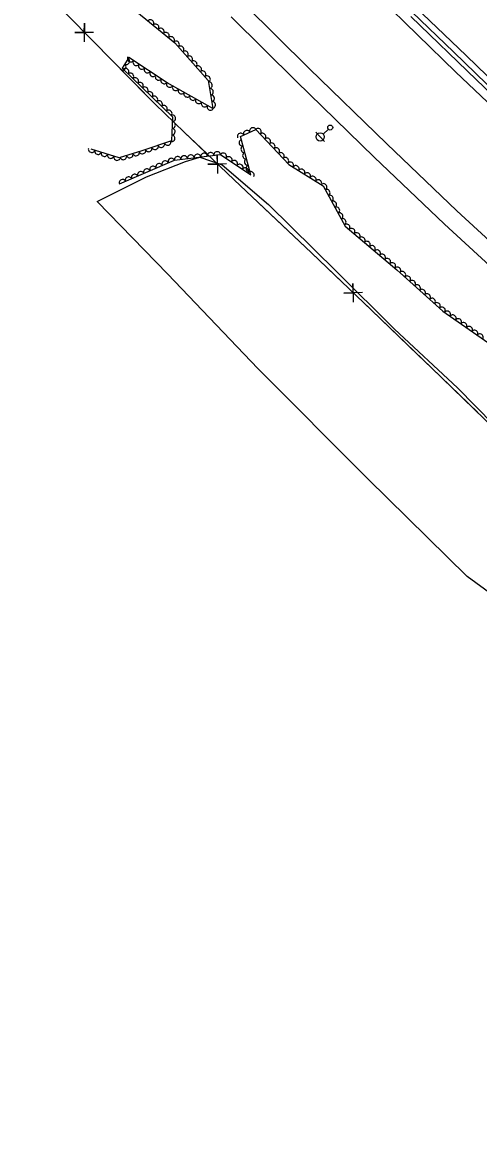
# Model space of a CAD drawing. Extents: x 1746719 to 1766531, y 631721 to 662391.
# Drawn here: x 1756288 to 1756563, y 645254 to 645932 of the extents above; entities that cross this region are included whole.
import ezdxf

# ---------------------------------------------------------------- set-up
doc = ezdxf.new("R2010")
doc.units = 0
for name, color, linetype in [('SURVEY - AERIAL SURVEY - Photo Control - Points - Elevations', 7, 'Continuous'), ('SURVEY - AERIAL SURVEY - Photo Control - Points - Locators', 7, 'Continuous'), ('SURVEY - AERIAL SURVEY - Photo Control - Points - Numbers', 7, 'Continuous'), ('SURVEY - AERIAL SURVEY - Photo Control with Text', 7, 'Continuous'), ('SURVEY - CENTERLINE - Existing Roads - Development', 7, 'Continuous'), ('SURVEY - CENTERLINE - Existing Roads Curve Text', 7, 'Continuous')]:
    doc.layers.add(name, color=color, linetype=linetype)

msp = doc.modelspace()

# ---------------------------------------------------------------- linework, layer by layer
at = {"layer": 'SURVEY - AERIAL SURVEY - Photo Control - Points - Elevations'}
for points in [[(1756421.75, 645942.95), (1756460.91, 645904.24), (1756507.5, 645858.9), (1756549.66, 645818.68), (1756591.65, 645780.12), (1756632.09, 645743.18), (1756675.55, 645704.31), (1756718.1, 645666.66), (1756762.34, 645628.94), (1756802.52, 645595.38), (1756838.25, 645565.73), (1756870.85, 645539.34), (1756907.09, 645509.98), (1756948.46, 645477.06), (1756989.84, 645444.17), (1757028.13, 645413.95), (1757074.99, 645377.09), (1757083.35, 645370.46)], [(1756502.93, 645947.08), (1756549.13, 645902.1), (1756590.66, 645862.49), (1756632.17, 645824.37), (1756672.33, 645787.7), (1756715.43, 645749.13), (1756757.44, 645711.96), (1756801.04, 645674.8), (1756840.91, 645641.49), (1756876.29, 645612.14), (1756908.61, 645585.97), (1756944.66, 645556.76), (1756985.81, 645524.02), (1757027.09, 645491.2), (1757065.26, 645461.08), (1757112.18, 645424.18), (1757155.78, 645389.59), (1757203.98, 645351.12), (1757243.49, 645318.34), (1757284.79, 645283.57), (1757319.72, 645253.76)], [(1756520.19, 645945.65), (1756555.23, 645911.97), (1756593.2, 645875.5), (1756635.63, 645835.8), (1756670.53, 645804), (1756698.49, 645778.91), (1756734.27, 645747.18), (1756769.97, 645716.22), (1756811.01, 645681.05), (1756852.73, 645645.89), (1756895.72, 645610.43), (1756935.63, 645578.29), (1756973.61, 645548.11), (1757013.49, 645516.71), (1757064.64, 645476.21), (1757112.5, 645438.8), (1757160.2, 645401.29), (1757201.56, 645367.78), (1757246.35, 645330.65), (1757286.95, 645296.25), (1757329.1, 645260.45)], [(1756413.97, 645935.17), (1756453.21, 645896.39), (1756499.86, 645850.98), (1756542.14, 645810.65), (1756584.22, 645772.01), (1756624.72, 645735.02), (1756668.23, 645696.09), (1756710.88, 645658.35), (1756755.25, 645620.53), (1756795.48, 645586.92), (1756831.28, 645557.22), (1756863.93, 645530.79), (1756900.2, 645501.4), (1756941.62, 645468.45), (1756983.01, 645435.55), (1757021.32, 645405.31), (1757068.17, 645368.46), (1757076.51, 645361.84)]]:
    msp.add_lwpolyline(points, dxfattribs=at)
at = {"layer": 'SURVEY - AERIAL SURVEY - Photo Control - Points - Locators'}
for points in [[(1756714.59, 645483.17), (1756555.89, 645599.17), (1756496.02, 645657.69), (1756429.86, 645723.96), (1756375.9, 645780.7), (1756333.29, 645824.29), (1756362.95, 645839.25), (1756386.45, 645848.4), (1756395.04, 645851.07)], [(1756395.04, 645851.07), (1756408.5, 645846.4), (1756436.26, 645822.62), (1756477.21, 645782.3), (1756512.16, 645747.73), (1756550.09, 645712.44), (1756571.8, 645690.12)]]:
    msp.add_lwpolyline(points, dxfattribs=at)
at = {"layer": 'SURVEY - AERIAL SURVEY - Photo Control - Points - Numbers'}
for points in [[(1756512.8, 645947.96), (1756547.68, 645914.17), (1756587.71, 645875.44)], [(1756521.89, 645935.44), (1756561.39, 645897.49), (1756596.47, 645864.07), (1756637.95, 645824.65), (1756680.19, 645787.47), (1756717.81, 645753.34), (1756753.33, 645722.42), (1756799.28, 645683.57), (1756839.74, 645649.38), (1756877.79, 645617.19), (1756917.49, 645584.46), (1756948.89, 645559.79), (1756986.82, 645528.9), (1757027.26, 645497.56), (1757063.14, 645468.7), (1757102.43, 645438.73), (1757134.3, 645413.92), (1757171.9, 645384.09), (1757209.5, 645353.81), (1757247.4, 645322.51), (1757278.39, 645295.74), (1757314.93, 645264.45), (1757323.62, 645256.72)]]:
    msp.add_lwpolyline(points, dxfattribs=at)
at = {"layer": 'SURVEY - AERIAL SURVEY - Photo Control with Text'}
for points in [[(1756349.63, 645944.43), (1756380.02, 645919.68), (1756400.13, 645897.12), (1756402.95, 645880.2), (1756375.46, 645895.68), (1756352.31, 645910.81), (1756348.25, 645904.44), (1756378.66, 645875.16), (1756378.08, 645860.81), (1756360.17, 645854.75), (1756346.52, 645850.57), (1756329.77, 645855.74)], [(1756346.68, 645834.9), (1756379.81, 645849.23), (1756407.54, 645852.65), (1756425.81, 645840.38), (1756419.58, 645863.49), (1756428.83, 645867.67), (1756448.66, 645846.66), (1756469.24, 645833.66), (1756482.49, 645809.59), (1756513.54, 645783.4), (1756541.19, 645758.55), (1756570.86, 645737.8)]]:
    msp.add_lwpolyline(points, dxfattribs=at)
for centre, major_axis in [((1756365.44, 645931.55), (1.55, -1.26)), ((1756368.54, 645929.02), (1.55, -1.26)), ((1756371.64, 645926.5), (1.55, -1.26)), ((1756374.74, 645923.97), (1.55, -1.26)), ((1756377.85, 645921.44), (1.55, -1.26)), ((1756380.82, 645918.78), (1.33, -1.49)), ((1756383.48, 645915.79), (1.33, -1.49)), ((1756350.9, 645908.59), (-1.07, -1.69)), ((1756353.46, 645910.06), (-1.67, 1.09)), ((1756356.8, 645907.88), (-1.67, 1.09)), ((1756386.14, 645912.81), (1.33, -1.49)), ((1756388.8, 645909.82), (1.33, -1.49)), ((1756391.46, 645906.84), (1.33, -1.49)), ((1756348.75, 645905.22), (-1.07, -1.69)), ((1756350.47, 645902.31), (1.44, -1.39)), ((1756360.15, 645905.69), (-1.67, 1.09)), ((1756363.5, 645903.5), (-1.67, 1.09)), ((1756366.85, 645901.31), (-1.67, 1.09)), ((1756394.13, 645903.85), (1.33, -1.49)), ((1756396.79, 645900.87), (1.33, -1.49)), ((1756353.35, 645899.53), (1.44, -1.39)), ((1756356.23, 645896.76), (1.44, -1.39)), ((1756359.12, 645893.98), (1.44, -1.39)), ((1756370.2, 645899.12), (-1.67, 1.09)), ((1756373.55, 645896.93), (-1.67, 1.09)), ((1756376.95, 645894.84), (-1.74, 0.98)), ((1756399.45, 645897.88), (1.33, -1.49)), ((1756400.62, 645894.18), (0.33, -1.97)), ((1756362, 645891.21), (1.44, -1.39)), ((1756364.88, 645888.43), (1.44, -1.39)), ((1756380.44, 645892.88), (-1.74, 0.98)), ((1756383.92, 645890.92), (-1.74, 0.98)), ((1756387.41, 645888.95), (-1.74, 0.98)), ((1756401.28, 645890.24), (0.33, -1.97)), ((1756367.76, 645885.66), (1.44, -1.39)), ((1756370.64, 645882.88), (1.44, -1.39)), ((1756373.52, 645880.11), (1.44, -1.39)), ((1756390.89, 645886.99), (-1.74, 0.98)), ((1756394.38, 645885.03), (-1.74, 0.98)), ((1756397.87, 645883.07), (-1.74, 0.98)), ((1756401.35, 645881.1), (-1.74, 0.98)), ((1756401.93, 645886.29), (0.33, -1.97)), ((1756402.59, 645882.34), (0.33, -1.97)), ((1756376.4, 645877.33), (1.44, -1.39)), ((1756378.63, 645874.29), (-0.08, -2)), ((1756378.3, 645866.3), (-0.08, -2)), ((1756378.46, 645870.3), (-0.08, -2)), ((1756426.89, 645866.79), (1.82, 0.82)), ((1756430.11, 645866.31), (1.37, -1.45)), ((1756378.14, 645862.3), (-0.08, -2)), ((1756419.6, 645863.5), (1.82, 0.82)), ((1756420.62, 645859.65), (-0.52, 1.93)), ((1756423.24, 645865.14), (1.82, 0.82)), ((1756432.86, 645863.4), (1.37, -1.45)), ((1756435.61, 645860.49), (1.37, -1.45)), ((1756329.97, 645855.68), (-1.91, 0.59)), ((1756333.79, 645854.5), (-1.91, 0.59)), ((1756360.55, 645854.88), (-1.89, -0.64)), ((1756364.34, 645856.16), (-1.89, -0.64)), ((1756368.13, 645857.44), (-1.89, -0.64)), ((1756371.92, 645858.72), (-1.89, -0.64)), ((1756375.71, 645860.01), (-1.89, -0.64)), ((1756421.66, 645855.78), (-0.52, 1.93)), ((1756438.35, 645857.58), (1.37, -1.45)), ((1756441.1, 645854.67), (1.37, -1.45)), ((1756337.61, 645853.32), (-1.91, 0.59)), ((1756341.44, 645852.14), (-1.91, 0.59)), ((1756345.26, 645850.96), (-1.91, 0.59)), ((1756349.08, 645851.35), (-1.91, -0.59)), ((1756352.91, 645852.52), (-1.91, -0.59)), ((1756356.73, 645853.69), (-1.91, -0.59)), ((1756374.21, 645846.81), (1.84, 0.79)), ((1756377.89, 645848.4), (1.84, 0.79)), ((1756381.7, 645849.46), (1.98, 0.24)), ((1756385.67, 645849.95), (1.98, 0.24)), ((1756389.64, 645850.44), (1.98, 0.24)), ((1756393.61, 645850.93), (1.98, 0.24)), ((1756397.58, 645851.42), (1.98, 0.24)), ((1756401.55, 645851.91), (1.98, 0.24)), ((1756405.52, 645852.4), (1.98, 0.24)), ((1756409.17, 645851.56), (1.66, -1.12)), ((1756412.49, 645849.33), (1.66, -1.12)), ((1756415.81, 645847.1), (1.66, -1.12)), ((1756422.7, 645851.92), (-0.52, 1.93)), ((1756423.74, 645848.06), (-0.52, 1.93)), ((1756443.84, 645851.76), (1.37, -1.45)), ((1756446.59, 645848.85), (1.37, -1.45)), ((1756449.49, 645846.13), (1.69, -1.07)), ((1756359.53, 645840.46), (1.84, 0.79)), ((1756363.2, 645842.04), (1.84, 0.79)), ((1756366.87, 645843.63), (1.84, 0.79)), ((1756370.54, 645845.22), (1.84, 0.79)), ((1756419.13, 645844.87), (1.66, -1.12)), ((1756422.45, 645842.64), (1.66, -1.12)), ((1756424.78, 645844.2), (-0.52, 1.93)), ((1756425.77, 645840.4), (1.66, -1.12)), ((1756452.87, 645844), (1.69, -1.07)), ((1756456.25, 645841.86), (1.69, -1.07)), ((1756459.64, 645839.73), (1.69, -1.07)), ((1756348.52, 645835.69), (1.84, 0.79)), ((1756352.19, 645837.28), (1.84, 0.79)), ((1756355.86, 645838.87), (1.84, 0.79)), ((1756463.02, 645837.59), (1.69, -1.07)), ((1756466.4, 645835.46), (1.69, -1.07)), ((1756469.55, 645833.1), (0.96, -1.75)), ((1756471.48, 645829.6), (0.96, -1.75)), ((1756473.41, 645826.09), (0.96, -1.75)), ((1756475.33, 645822.59), (0.96, -1.75)), ((1756477.26, 645819.08), (0.96, -1.75)), ((1756479.19, 645815.58), (0.96, -1.75)), ((1756481.12, 645812.07), (0.96, -1.75)), ((1756483.38, 645808.84), (1.53, -1.29)), ((1756486.43, 645806.26), (1.53, -1.29)), ((1756489.49, 645803.68), (1.53, -1.29)), ((1756492.55, 645801.1), (1.53, -1.29)), ((1756495.61, 645798.52), (1.53, -1.29)), ((1756498.67, 645795.94), (1.53, -1.29)), ((1756501.72, 645793.37), (1.53, -1.29)), ((1756504.78, 645790.79), (1.53, -1.29)), ((1756507.84, 645788.21), (1.53, -1.29)), ((1756510.9, 645785.63), (1.53, -1.29)), ((1756513.94, 645783.04), (1.49, -1.34)), ((1756516.92, 645780.36), (1.49, -1.34)), ((1756519.89, 645777.69), (1.49, -1.34)), ((1756522.87, 645775.02), (1.49, -1.34)), ((1756525.84, 645772.34), (1.49, -1.34)), ((1756528.82, 645769.67), (1.49, -1.34)), ((1756531.79, 645766.99), (1.49, -1.34)), ((1756534.77, 645764.32), (1.49, -1.34)), ((1756537.74, 645761.65), (1.49, -1.34)), ((1756540.72, 645758.97), (1.49, -1.34)), ((1756543.95, 645756.62), (1.64, -1.15)), ((1756547.23, 645754.33), (1.64, -1.15)), ((1756550.5, 645752.03), (1.64, -1.15)), ((1756553.78, 645749.74), (1.64, -1.15)), ((1756557.06, 645747.45), (1.64, -1.15)), ((1756560.34, 645745.16), (1.64, -1.15)), ((1756563.61, 645742.86), (1.64, -1.15))]:
    msp.add_ellipse(centre, major_axis=major_axis, ratio=0.940188, start_param=0, end_param=3.141593, dxfattribs=at)
at = {"layer": 'SURVEY - CENTERLINE - Existing Roads - Development'}
for p, q in [((1756467.43, 645863.17), (1756464.87, 645865.91)), ((1756467.43, 645863.17), (1756469.99, 645860.42)), ((1756472.37, 645867.77), (1756469.26, 645864.87))]:
    msp.add_line(p, q, dxfattribs=at)
for centre, radius in [((1756473.46, 645868.79), 1.5), ((1756467.43, 645863.17), 2.5)]:
    msp.add_circle(centre, radius, dxfattribs=at)
at = {"layer": 'SURVEY - CENTERLINE - Existing Roads Curve Text'}
for points in [[(1756288.42, 645963.87), (1756330.03, 645921.42), (1756368.27, 645882.77), (1756385.63, 645866.09), (1756415.72, 645837.28), (1756462.23, 645793.43), (1756498.28, 645759.14), (1756534.38, 645724.44), (1756572.78, 645687.34)], [(1756331.14, 645925.87), (1756319.9, 645925.91), (1756325.55, 645925.85), (1756325.61, 645931.51), (1756325.43, 645920.27)], [(1756330.81, 645920.64), (1756363.44, 645887.65)], [(1756363.44, 645887.65), (1756368.27, 645882.77), (1756385.63, 645866.09), (1756399.4, 645852.91)], [(1756411.19, 645847.02), (1756399.96, 645846.7), (1756405.61, 645846.82), (1756405.49, 645852.48), (1756405.66, 645841.24)], [(1756411.03, 645841.78), (1756415.72, 645837.28), (1756444.75, 645809.91)], [(1756444.75, 645809.91), (1756462.23, 645793.43), (1756481.05, 645775.53)], [(1756492.87, 645769.67), (1756481.63, 645769.32), (1756487.29, 645769.46), (1756487.15, 645775.11), (1756487.36, 645763.87)], [(1756492.72, 645764.43), (1756498.28, 645759.14), (1756526.2, 645732.31)], [(1756526.2, 645732.31), (1756534.38, 645724.44), (1756562.18, 645697.58)]]:
    msp.add_lwpolyline(points, dxfattribs=at)

doc.saveas('drawing.dxf')
